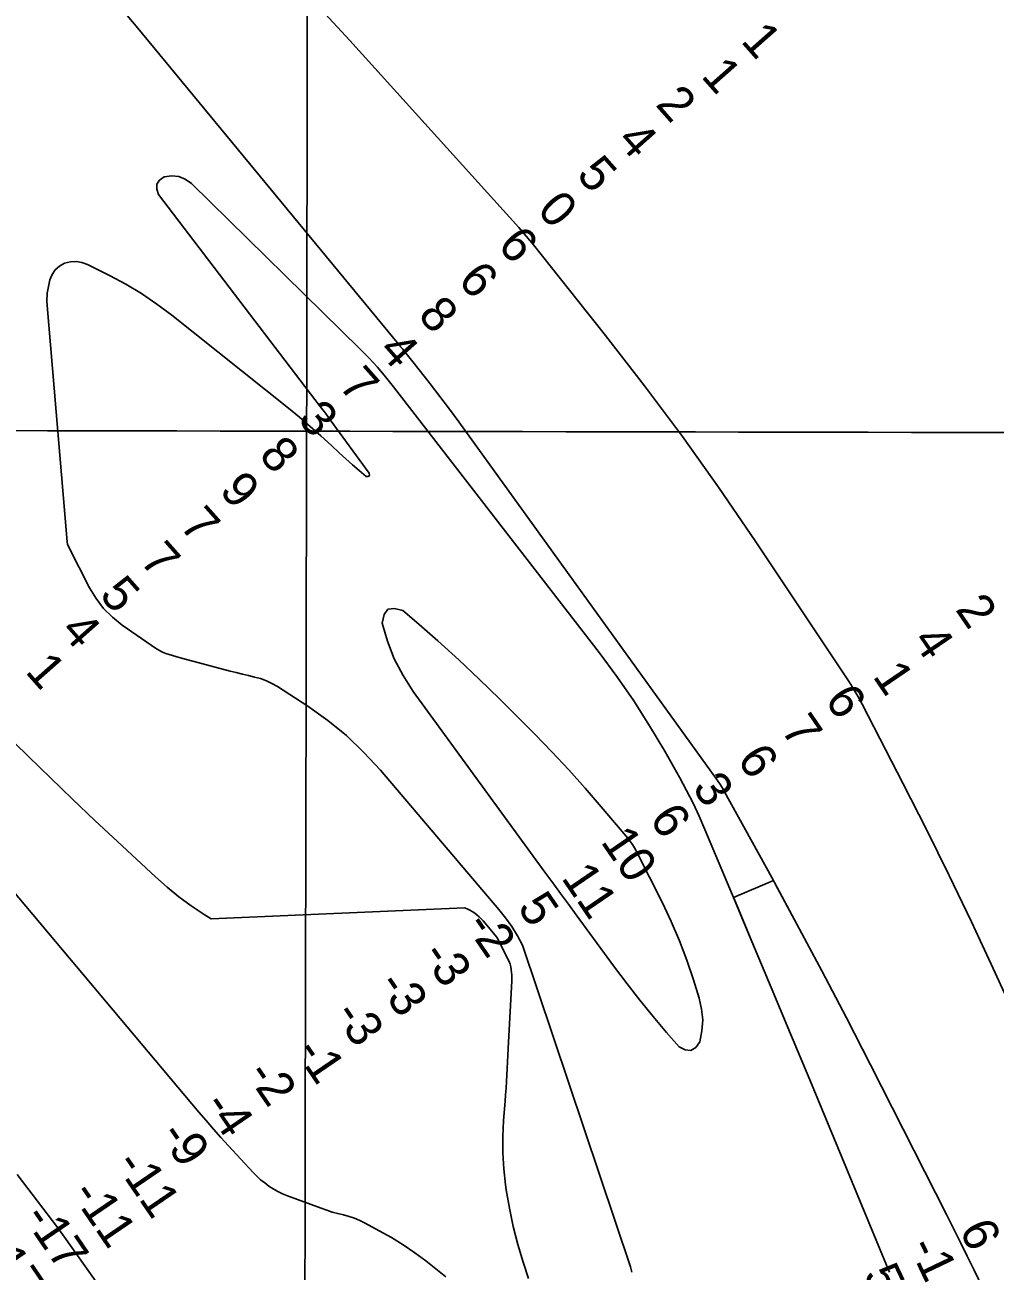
# Model space of a CAD drawing. Extents: x 3180038 to 3217926, y 922069 to 947485.
# Drawn here: x 3207234 to 3209065, y 931941 to 934293 of the extents above; entities that cross this region are included whole.
import ezdxf

# ---------------------------------------------------------------- set-up
doc = ezdxf.new("R2010")
doc.units = 0
for name, color, linetype in [('V-GRID-MAJR', 7, 'Continuous'), ('V-RIVR-RANG', 7, 'Continuous'), ('V-TOPO-DPTH', 7, 'Continuous'), ('V-TOPO-MINR', 7, 'Continuous')]:
    doc.layers.add(name, color=color, linetype=linetype)

msp = doc.modelspace()

# ---------------------------------------------------------------- linework, layer by layer
at = {"layer": 'V-GRID-MAJR'}
for points in [[(3207753.6, 927465.8), (3207765.9, 933526.2), (3207778.3, 939589.3), (3207790.6, 945652.4), (3207790.6, 945655)], [(3184280, 933581.8), (3186889.6, 933574.8), (3192108.7, 933561.5), (3197327.7, 933549), (3202546.8, 933537.2), (3207765.9, 933526.2), (3212985, 933516), (3215594.6, 933511.2)]]:
    msp.add_spline(points, degree=3, dxfattribs=at)
at = {"layer": 'V-TOPO-DPTH'}
for points in [[(3207420.2, 934319.2), (3207444.3, 934290.4), (3207468.3, 934261.5), (3207940.2, 933689.7), (3207941.8, 933687.7), (3207943.4, 933685.7), (3207945, 933683.7), (3207946.7, 933681.7), (3207980.8, 933639), (3207999.4, 933615.5), (3208017.6, 933591.9), (3208035.6, 933567.9), (3208053.3, 933543.8), (3208538.6, 932871.4), (3208542.9, 932865.2), (3208547.1, 932858.8), (3208551.1, 932852.3), (3208554.9, 932845.7), (3208643.8, 932683.8), (3208646.9, 932678)], [(3209065.7, 931860.4), (3209025.7, 931942.6), (3209012.8, 931969), (3208999.8, 931995.3), (3208986.7, 932021.6), (3208973.5, 932047.8), (3208830.3, 932330.4), (3208784.7, 932419.3), (3208738.5, 932507.9), (3208691.4, 932596), (3208643.8, 932683.8), (3208554.9, 932845.7), (3208551.1, 932852.3), (3208547.1, 932858.8), (3208542.9, 932865.2), (3208538.6, 932871.4), (3208053.3, 933543.8), (3208035.6, 933567.9), (3208017.6, 933591.9), (3207999.4, 933615.5), (3207980.8, 933639), (3207946.7, 933681.7), (3207945, 933683.7), (3207943.4, 933685.7), (3207941.8, 933687.7), (3207940.2, 933689.7), (3207468.3, 934261.5), (3207444.3, 934290.4), (3207420.2, 934319.2)], [(3209216.8, 932175.1), (3209061.8, 932512.4), (3209020.8, 932600.2), (3208979, 932687.5), (3208936, 932774.3), (3208892.2, 932860.6), (3208814.6, 933011), (3208808.8, 933021.8), (3208802.8, 933032.4), (3208796.4, 933042.9), (3208789.8, 933053.2), (3208612.4, 933319.5), (3208544.6, 933418.4), (3208475.3, 933516.2), (3208403.5, 933612.1), (3208330, 933706.9), (3208194, 933878), (3208187.3, 933886.3), (3208180.4, 933894.5), (3208173.5, 933902.5), (3208166.4, 933910.5), (3207847.3, 934263.3), (3207792.8, 934322.8)], [(3207792.8, 934322.8), (3207847.3, 934263.3), (3208166.4, 933910.5), (3208173.5, 933902.5), (3208180.4, 933894.5), (3208187.3, 933886.3), (3208194, 933878), (3208330, 933706.9), (3208403.5, 933612.1), (3208475.3, 933516.2), (3208544.6, 933418.4), (3208612.4, 933319.5), (3208789.8, 933053.2), (3208796.4, 933042.9), (3208802.8, 933032.4), (3208808.8, 933021.8), (3208814.6, 933011), (3208892.2, 932860.6), (3208936, 932774.3), (3208979, 932687.5), (3209020.8, 932600.2), (3209061.8, 932512.4), (3209216.8, 932175.1)], [(3208646.9, 932678), (3208571.7, 932646.4), (3208570, 932650.5), (3208517.8, 932774.8), (3208506.9, 932799.5), (3208495.4, 932823.9), (3208483.1, 932848), (3208470.3, 932871.7), (3208441.8, 932922.2), (3208413.2, 932970.3), (3208383.3, 933017.5), (3208351.4, 933063.4), (3208318.1, 933108.4), (3207930.2, 933609.9), (3207915.1, 933628.6), (3207899.5, 933646.9), (3207883.1, 933664.6), (3207866.3, 933681.8), (3207548.7, 933993.8), (3207537, 934001.9), (3207524.7, 934007.2), (3207511.3, 934008.2), (3207497.2, 934006.4), (3207488.4, 933999.9), (3207483, 933992.3), (3207483, 933983.1), (3207486.4, 933972.7), (3207791.8, 933573.1), (3207796.6, 933566.8), (3207801.3, 933560.5), (3207806, 933554.1), (3207810.7, 933547.8), (3207884.2, 933446.7), (3207884.5, 933443.4), (3207883.7, 933441.1), (3207881.4, 933440.5), (3207878.1, 933441), (3207865.2, 933451.8), (3207852.4, 933462.9), (3207839.8, 933474.1), (3207827.4, 933485.6), (3207812.8, 933499.2), (3207792.9, 933517.4), (3207772.8, 933535.2), (3207752.3, 933552.5), (3207731.5, 933569.5), (3207511.4, 933745.2), (3207483.4, 933766.1), (3207454.6, 933785.8)], [(3207454.6, 933785.8), (3207483.4, 933766.1), (3207511.4, 933745.2), (3207731.5, 933569.5), (3207752.3, 933552.5), (3207772.8, 933535.2), (3207792.9, 933517.4), (3207812.8, 933499.2), (3207827.4, 933485.6), (3207839.8, 933474.1), (3207852.4, 933462.9), (3207865.2, 933451.8), (3207878.1, 933441), (3207881.4, 933440.5), (3207883.7, 933441.1), (3207884.5, 933443.4), (3207884.2, 933446.7), (3207810.7, 933547.8), (3207806, 933554.1), (3207801.3, 933560.5), (3207796.6, 933566.8), (3207791.8, 933573.1), (3207486.4, 933972.7), (3207483, 933983.1), (3207483, 933992.3), (3207488.4, 933999.9), (3207497.2, 934006.4), (3207511.3, 934008.2), (3207524.7, 934007.2), (3207537, 934001.9), (3207548.7, 933993.8), (3207866.3, 933681.8), (3207883.1, 933664.6), (3207899.5, 933646.9), (3207915.1, 933628.6), (3207930.2, 933609.9), (3208318.1, 933108.4), (3208351.4, 933063.4), (3208383.3, 933017.5), (3208413.2, 932970.3), (3208441.8, 932922.2), (3208470.3, 932871.7), (3208483.1, 932848), (3208495.4, 932823.9), (3208506.9, 932799.5), (3208517.8, 932774.8), (3208570, 932650.5), (3208606.5, 932563.4), (3208642.9, 932476.2), (3208679.2, 932389), (3208715.5, 932301.8), (3208863.5, 931945), (3208865.9, 931938.9)], [(3207454.6, 933785.8), (3207424.7, 933803.6), (3207394, 933820.2), (3207352.5, 933841), (3207341.8, 933844.7), (3207331.1, 933846.6), (3207320.2, 933845.7), (3207309.2, 933843.1), (3207299.5, 933837.6), (3207291.4, 933830.8), (3207285.6, 933821.9), (3207281.4, 933811.7), (3207279.2, 933802.7), (3207276.5, 933786.8), (3207275.4, 933770.8), (3207313.8, 933317.5), (3207314.9, 933313.1), (3207316.6, 933308.8), (3207356.3, 933230.7), (3207368.6, 933210.4), (3207382.7, 933191.6), (3207399.4, 933175.2), (3207417.8, 933160.3), (3207482.5, 933115.7), (3207488.2, 933112.2), (3207494, 933109.1), (3207500.1, 933106.6), (3207506.4, 933104.5), (3207512.8, 933102.7), (3207519.3, 933100.9), (3207525.7, 933099.1), (3207532.2, 933097.4), (3207621.7, 933073.5), (3207633.2, 933070.5), (3207644.7, 933067.6), (3207656.2, 933064.9), (3207667.8, 933062.3), (3207679.1, 933059.2), (3207690.1, 933055.3), (3207700.6, 933050.2), (3207710.8, 933044.3), (3207768.3, 933007), (3207805.7, 932980.3), (3207841.3, 932951.6), (3207874.2, 932920), (3207905.4, 932886.3), (3208128.6, 932623.7), (3208141.2, 932607.7), (3208153, 932591.2), (3208163.7, 932573.9), (3208173.5, 932556), (3208377.2, 931949), (3208379.5, 931939.3)], [(3208379.5, 931939.3), (3208377.2, 931949), (3208173.5, 932556), (3208163.7, 932573.9), (3208153, 932591.2), (3208141.2, 932607.7), (3208128.6, 932623.7), (3207905.4, 932886.3), (3207874.2, 932920), (3207841.3, 932951.6), (3207805.7, 932980.3), (3207768.3, 933007), (3207710.8, 933044.3), (3207700.6, 933050.2), (3207690.1, 933055.3), (3207679.1, 933059.2), (3207667.8, 933062.3), (3207656.2, 933064.9), (3207644.7, 933067.6), (3207633.2, 933070.5), (3207621.7, 933073.5), (3207532.2, 933097.4), (3207525.7, 933099.1), (3207519.3, 933100.9), (3207512.8, 933102.7), (3207506.4, 933104.5), (3207500.1, 933106.6), (3207494, 933109.1), (3207488.2, 933112.2), (3207482.5, 933115.7), (3207417.8, 933160.3), (3207399.4, 933175.2), (3207382.7, 933191.6), (3207368.6, 933210.4), (3207356.3, 933230.7), (3207316.6, 933308.8), (3207314.9, 933313.1), (3207313.8, 933317.5), (3207275.4, 933770.8), (3207276.5, 933786.8), (3207279.2, 933802.7), (3207281.4, 933811.7), (3207285.6, 933821.9), (3207291.4, 933830.8), (3207299.5, 933837.6), (3207309.2, 933843.1), (3207320.2, 933845.7), (3207331.1, 933846.6), (3207341.8, 933844.7), (3207352.5, 933841), (3207394, 933820.2), (3207424.7, 933803.6), (3207454.6, 933785.8)], [(3208865.9, 931938.9), (3208863.5, 931945), (3208715.5, 932301.8), (3208679.2, 932389), (3208642.9, 932476.2), (3208606.5, 932563.4), (3208576.4, 932635), (3208571.7, 932646.4), (3208646.9, 932678), (3208651, 932670.5)], [(3208028.6, 931930.4), (3208006.7, 931948), (3207991, 931960.2), (3207969.9, 931975.8), (3207948.3, 931990.6), (3207926, 932004.3), (3207903.2, 932017.3), (3207876.2, 932031.7), (3207866.4, 932036.5), (3207856.3, 932040.7), (3207846, 932044.1), (3207835.5, 932047), (3207824.8, 932049.7), (3207814.3, 932052.6), (3207803.9, 932055.9), (3207793.5, 932059.6), (3207729.6, 932083.3), (3207720.5, 932087.1), (3207711.6, 932091.3), (3207703.1, 932096.2), (3207694.8, 932101.5), (3207686.8, 932107.4), (3207679.2, 932113.6), (3207672, 932120.3), (3207665, 932127.3), (3207618.6, 932177.6), (3207604.3, 932193.3), (3207590.2, 932209), (3207576.4, 932225), (3207562.7, 932241.1), (3207209.6, 932661.4)], [(3207209.6, 932661.4), (3207562.7, 932241.1), (3207576.4, 932225), (3207590.2, 932209), (3207604.3, 932193.3), (3207618.6, 932177.6), (3207665, 932127.3), (3207672, 932120.3), (3207679.2, 932113.6), (3207686.8, 932107.4), (3207694.8, 932101.5), (3207703.1, 932096.2), (3207711.6, 932091.3), (3207720.5, 932087.1), (3207729.6, 932083.3), (3207793.5, 932059.6), (3207803.9, 932055.9), (3207814.3, 932052.6), (3207824.8, 932049.7), (3207835.5, 932047), (3207846, 932044.1), (3207856.3, 932040.7), (3207866.4, 932036.5), (3207876.2, 932031.7), (3207903.2, 932017.3), (3207926, 932004.3), (3207948.3, 931990.6), (3207969.9, 931975.8), (3207991, 931960.2), (3208006.7, 931948), (3208028.6, 931930.4)], [(3208651, 932670.5), (3208691.4, 932596), (3208738.5, 932507.9), (3208784.7, 932419.3), (3208830.3, 932330.4), (3208973.5, 932047.8), (3208986.7, 932021.6), (3208999.8, 931995.3), (3209012.8, 931969), (3209025.7, 931942.6), (3209065.7, 931860.4)], [(3207302.9, 932013.8), (3207299.7, 932018.2), (3207296.4, 932022.5), (3207219.4, 932123.4)], [(3207302.9, 932013.8), (3207299.7, 932018.2), (3207296.4, 932022.5), (3207219.4, 932123.4)], [(3207525.5, 931699.9), (3207309.3, 932005), (3207306.1, 932009.4), (3207302.9, 932013.8)], [(3207525.5, 931699.9), (3207309.3, 932005), (3207306.1, 932009.4), (3207302.9, 932013.8)]]:
    msp.add_lwpolyline(points, dxfattribs=at)
at = {"layer": 'V-TOPO-MINR'}
for points in [[(3209065.7, 931860.4), (3209025.7, 931942.6), (3209012.8, 931969), (3208999.8, 931995.3), (3208986.7, 932021.6), (3208973.5, 932047.8), (3208830.3, 932330.4), (3208784.7, 932419.3), (3208738.5, 932507.9), (3208691.4, 932596), (3208643.8, 932683.8), (3208554.9, 932845.7), (3208551.1, 932852.3), (3208547.1, 932858.8), (3208542.9, 932865.2), (3208538.6, 932871.4), (3208053.3, 933543.8), (3208035.6, 933567.9), (3208017.6, 933591.9), (3207999.4, 933615.5), (3207980.8, 933639), (3207946.7, 933681.7), (3207945, 933683.7), (3207943.4, 933685.7), (3207941.8, 933687.7), (3207940.2, 933689.7), (3207468.3, 934261.5), (3207444.3, 934290.4), (3207420.2, 934319.2)], [(3207792.8, 934322.8), (3207847.3, 934263.3), (3208166.4, 933910.5), (3208173.5, 933902.5), (3208180.4, 933894.5), (3208187.3, 933886.3), (3208194, 933878), (3208330, 933706.9), (3208403.5, 933612.1), (3208475.3, 933516.2), (3208544.6, 933418.4), (3208612.4, 933319.5), (3208789.8, 933053.2), (3208796.4, 933042.9), (3208802.8, 933032.4), (3208808.8, 933021.8), (3208814.6, 933011), (3208892.2, 932860.6), (3208936, 932774.3), (3208979, 932687.5), (3209020.8, 932600.2), (3209061.8, 932512.4), (3209216.8, 932175.1)], [(3207454.6, 933785.8), (3207483.4, 933766.1), (3207511.4, 933745.2), (3207731.5, 933569.5), (3207752.3, 933552.5), (3207772.8, 933535.2), (3207792.9, 933517.4), (3207812.8, 933499.2), (3207827.4, 933485.6), (3207839.8, 933474.1), (3207852.4, 933462.9), (3207865.2, 933451.8), (3207878.1, 933441), (3207881.4, 933440.5), (3207883.7, 933441.1), (3207884.5, 933443.4), (3207884.2, 933446.7), (3207810.7, 933547.8), (3207806, 933554.1), (3207801.3, 933560.5), (3207796.6, 933566.8), (3207791.8, 933573.1), (3207486.4, 933972.7), (3207483, 933983.1), (3207483, 933992.3), (3207488.4, 933999.9), (3207497.2, 934006.4), (3207511.3, 934008.2), (3207524.7, 934007.2), (3207537, 934001.9), (3207548.7, 933993.8), (3207866.3, 933681.8), (3207883.1, 933664.6), (3207899.5, 933646.9), (3207915.1, 933628.6), (3207930.2, 933609.9), (3208318.1, 933108.4), (3208351.4, 933063.4), (3208383.3, 933017.5), (3208413.2, 932970.3), (3208441.8, 932922.2), (3208470.3, 932871.7), (3208483.1, 932848), (3208495.4, 932823.9), (3208506.9, 932799.5), (3208517.8, 932774.8), (3208570, 932650.5), (3208606.5, 932563.4), (3208642.9, 932476.2), (3208679.2, 932389), (3208715.5, 932301.8), (3208863.5, 931945), (3208865.9, 931938.9)], [(3208379.5, 931939.3), (3208377.2, 931949), (3208173.5, 932556), (3208163.7, 932573.9), (3208153, 932591.2), (3208141.2, 932607.7), (3208128.6, 932623.7), (3207905.4, 932886.3), (3207874.2, 932920), (3207841.3, 932951.6), (3207805.7, 932980.3), (3207768.3, 933007), (3207710.8, 933044.3), (3207700.6, 933050.2), (3207690.1, 933055.3), (3207679.1, 933059.2), (3207667.8, 933062.3), (3207656.2, 933064.9), (3207644.7, 933067.6), (3207633.2, 933070.5), (3207621.7, 933073.5), (3207532.2, 933097.4), (3207525.7, 933099.1), (3207519.3, 933100.9), (3207512.8, 933102.7), (3207506.4, 933104.5), (3207500.1, 933106.6), (3207494, 933109.1), (3207488.2, 933112.2), (3207482.5, 933115.7), (3207417.8, 933160.3), (3207399.4, 933175.2), (3207382.7, 933191.6), (3207368.6, 933210.4), (3207356.3, 933230.7), (3207316.6, 933308.8), (3207314.9, 933313.1), (3207313.8, 933317.5), (3207275.4, 933770.8), (3207276.5, 933786.8), (3207279.2, 933802.7), (3207281.4, 933811.7), (3207285.6, 933821.9), (3207291.4, 933830.8), (3207299.5, 933837.6), (3207309.2, 933843.1), (3207320.2, 933845.7), (3207331.1, 933846.6), (3207341.8, 933844.7), (3207352.5, 933841), (3207394, 933820.2), (3207424.7, 933803.6), (3207454.6, 933785.8)], [(3207919.4, 933190.1), (3207931.7, 933191.8), (3207947.4, 933187.8), (3207973.5, 933165.6), (3208013.7, 933130.6), (3208053.2, 933094.9), (3208091.9, 933058.2), (3208130, 933021), (3208196.6, 932954.1), (3208228.9, 932920.8), (3208260.7, 932887.1), (3208291.6, 932852.5), (3208321.9, 932817.4), (3208372.2, 932757.9), (3208376.7, 932752), (3208381, 932746), (3208384.9, 932739.7), (3208388.5, 932733.2), (3208437.4, 932636.3), (3208454.2, 932600.7), (3208469.9, 932564.6), (3208483.7, 932527.8), (3208496.3, 932490.5), (3208506.9, 932456.3), (3208511.4, 932435.6), (3208513.5, 932415), (3208512.1, 932394.3), (3208508.4, 932373.5), (3208500.5, 932362.9), (3208491.4, 932357.1), (3208480.7, 932358.4), (3208469, 932364.4), (3208445.4, 932391.5), (3208419.9, 932421.6), (3208394.9, 932452.1), (3208370.7, 932483.3), (3208347, 932514.8), (3208274.9, 932613.4), (3208260.1, 932633.6), (3208245.3, 932653.8), (3208230.6, 932674), (3208215.8, 932694.2), (3207967.2, 933035.2), (3207947.9, 933065.3), (3207931.3, 933096.7), (3207918.6, 933129.9), (3207908.4, 933164.2), (3207912.2, 933180), (3207919.4, 933190.1)], [(3208184.7, 931927.3), (3208174.8, 931957.8), (3208164.7, 931991.5), (3208155.9, 932025.4), (3208148.7, 932059.8), (3208142.8, 932094.5), (3208141.5, 932103.6), (3208138.1, 932133.9), (3208136.1, 932164.3), (3208136.1, 932194.8), (3208137.5, 932225.3), (3208140.4, 932261.6), (3208141.4, 932274), (3208142.3, 932286.4), (3208143.1, 932298.8), (3208143.9, 932311.3), (3208144.6, 932323.7), (3208145.3, 932336.1), (3208146, 932348.6), (3208146.6, 932361), (3208153, 932488.6), (3208153.1, 932494), (3208153.1, 932499.3), (3208152.7, 932504.6), (3208152.2, 932509.9), (3208151.3, 932515.1), (3208150, 932520.2), (3208148.2, 932525.1), (3208146, 932530), (3208126.8, 932568.1), (3208124.6, 932571.8), (3208122, 932575.3), (3208099.2, 932602.1), (3208095.6, 932606.1), (3208091.7, 932609.9), (3208087.5, 932613.4), (3208083.2, 932616.7), (3208078.6, 932619.6), (3208073.9, 932622.3), (3208068.9, 932624.5), (3208063.9, 932626.6), (3207585.6, 932605.9), (3207572.4, 932614.2), (3207548.3, 932630.5), (3207524.9, 932647.5), (3207502.5, 932665.9), (3207480.7, 932685), (3207408.8, 932751.9), (3207366.5, 932791.7), (3207324.3, 932831.6), (3207282.5, 932871.9), (3207240.8, 932912.4), (3207187.7, 932964.4)], [(3208028.6, 931930.4), (3208006.7, 931948), (3207991, 931960.2), (3207969.9, 931975.8), (3207948.3, 931990.6), (3207926, 932004.3), (3207903.2, 932017.3), (3207876.2, 932031.7), (3207866.4, 932036.5), (3207856.3, 932040.7), (3207846, 932044.1), (3207835.5, 932047), (3207824.8, 932049.7), (3207814.3, 932052.6), (3207803.9, 932055.9), (3207793.5, 932059.6), (3207729.6, 932083.3), (3207720.5, 932087.1), (3207711.6, 932091.3), (3207703.1, 932096.2), (3207694.8, 932101.5), (3207686.8, 932107.4), (3207679.2, 932113.6), (3207672, 932120.3), (3207665, 932127.3), (3207618.6, 932177.6), (3207604.3, 932193.3), (3207590.2, 932209), (3207576.4, 932225), (3207562.7, 932241.1), (3207209.6, 932661.4)], [(3207302.9, 932013.8), (3207299.7, 932018.2), (3207296.4, 932022.5), (3207219.4, 932123.4)], [(3207525.5, 931699.9), (3207309.3, 932005), (3207306.1, 932009.4), (3207302.9, 932013.8)]]:
    msp.add_lwpolyline(points, dxfattribs=at)

# ---------------------------------------------------------------- texts
at = {"layer": 'V-RIVR-RANG'}
for s, rotation, p in [('1', 311.4553, (3208583.9, 934261.8)), ('1', 311.4553, (3208508.8, 934195.7)), ('2', 311.4553, (3208422.8, 934142)), ('4', 311.4553, (3208349.7, 934073.7)), ('5', 311.4553, (3208273.4, 934009)), ('0', 311.4553, (3208198.9, 933942.3)), ('6', 311.4553, (3208124.4, 933875.6)), ('6', 311.4553, (3208049.4, 933809.5)), ('8', 311.4553, (3207974, 933743.8)), ('4', 311.4553, (3207899.5, 933677.1)), ('7', 311.4553, (3207824.3, 933611.2)), ('3', 311.4553, (3207747.1, 933547.5)), ('8', 311.4553, (3207673.8, 933479.4)), ('9', 311.4553, (3207599.3, 933412.7)), ('7', 311.4553, (3207524.1, 933346.8)), ('7', 311.4553, (3207449.1, 933280.7)), ('5', 311.4553, (3207373, 933215.8)), ('2', 304.3206, (3208989.2, 933189.8)), ('4', 311.4553, (3207299.2, 933148.3)), ('4', 304.3206, (3208908.1, 933131.2)), ('1', 311.4553, (3207233.2, 933071.9)), ('1', 304.3206, (3208833.1, 933063.7)), ('6', 304.3206, (3208742.5, 933019.1)), ('7', 304.3206, (3208659.7, 932962.9)), ('6', 304.3206, (3208577, 932906.7)), ('3', 304.3206, (3208492.5, 932853.1)), ('6', 304.3206, (3208411.5, 932794.3)), ('10', 304.3206, (3208319.8, 932751.5)), ('11', 304.3206, (3208245.4, 932683.1)), ('5', 304.3206, (3208162.5, 932627.1)), ('-2', 304.3206, (3208064.3, 932593.6)), ('-3', 304.3206, (3207981.3, 932537.8)), ('-3', 304.3206, (3207898.5, 932481.7)), ('-3', 304.3206, (3207815.8, 932425.5)), ('-1', 304.3206, (3207742.7, 932355.1)), ('-2', 304.3206, (3207650.6, 932312.7)), ('-4', 304.3206, (3207569.6, 932254.1)), ('-9', 304.3206, (3207486.8, 932197.9)), ('-11', 304.3206, (3207403.2, 932143.1)), ('-11', 304.3206, (3207320.5, 932086.9)), ('-17', 304.3206, (3207229.9, 932042.2)), ('6', 295.5353, (3208997.2, 932019.4)), ('-17', 304.3206, (3207147.1, 931986.1)), ('-1', 295.5353, (3208901.5, 931987.7)), ('5', 295.5353, (3208815.9, 931935))]:
    msp.add_text(s, height=67, rotation=rotation, dxfattribs=at).set_placement(p)

doc.saveas('drawing.dxf')
